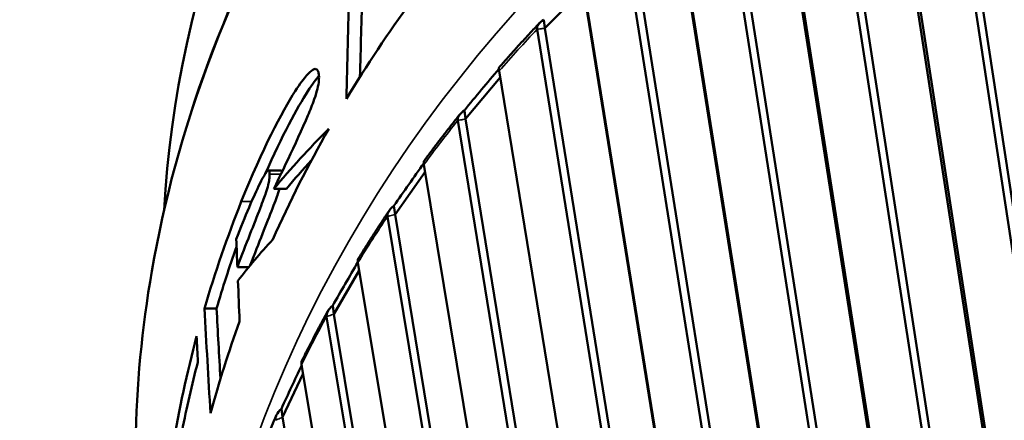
# Model space of a CAD drawing. Header units: millimetres. Extents: x 0 to 6049, y -120 to 1682.
# Tile 523 of 656: x 2049.63 to 2057.9, y 822.51 to 825.88. Entities that reach past the tile are written whole.
import ezdxf

# ---------------------------------------------------------------- set-up
doc = ezdxf.new("R2010")
doc.units = ezdxf.units.MM
doc.header["$LTSCALE"] = 2
doc.layers.add('Sichtbar (ISO)', color=7, linetype='Continuous', lineweight=50)
doc.layers.add('Sichtbar schmal (ISO)', color=7, linetype='Continuous', lineweight=35)

msp = doc.modelspace()

# ---------------------------------------------------------------- linework, layer by layer
at = {"layer": 'Sichtbar (ISO)'}
for p, q in [((2057.2914, 828.3615), (2058.316, 821.625)), ((2057.355, 828.3514), (2058.3859, 821.573)), ((2058.1534, 819.7287), (2056.859, 828.1105)), ((2056.8475, 828.0568), (2058.2709, 818.8402)), ((2056.375, 827.8052), (2057.8243, 818.4208)), ((2056.4397, 827.7996), (2057.8969, 818.3642)), ((2055.9609, 827.4721), (2057.4372, 818.0498)), ((2057.4353, 818.1547), (2055.967, 827.5261)), ((2055.5127, 827.1896), (2056.9811, 817.8183)), ((2055.5782, 827.1886), (2057.0545, 817.7663)), ((2056.6181, 817.5273), (2055.132, 826.8844)), ((2055.1313, 826.8304), (2056.6256, 817.4224)), ((2054.7105, 826.5189), (2056.1968, 817.1619)), ((2054.7763, 826.5225), (2056.2705, 817.1146)), ((2054.0395, 825.8059), (2054.3644, 826.136)), ((2055.8622, 816.848), (2054.3596, 826.1897)), ((2054.3644, 826.136), (2055.8752, 816.7436)), ((2054.0294, 825.8779), (2054.0395, 825.8059)), ((2053.9739, 825.7978), (2055.4766, 816.4562)), ((2054.0395, 825.8059), (2055.5502, 816.4135)), ((2053.3728, 825.0438), (2053.6641, 825.3923)), ((2055.1727, 816.1215), (2053.6552, 825.4468)), ((2053.3628, 825.1157), (2053.3728, 825.0438)), ((2053.3079, 825.0312), (2054.8255, 815.706)), ((2053.3728, 825.0438), (2054.8986, 815.6678)), ((2054.5545, 815.3528), (2053.0236, 824.6607)), ((2051.8231, 824.6113), (2051.718, 824.6111)), ((2052.7809, 824.2412), (2053.0335, 824.6008)), ((2051.764, 824.4568), (2051.8692, 824.457)), ((2052.7709, 824.3132), (2052.7809, 824.2412)), ((2052.7171, 824.2242), (2054.248, 814.9164)), ((2052.7809, 824.2412), (2054.32, 814.8827)), ((2053.9884, 814.6863), (2052.4691, 823.8368)), ((2051.5534, 823.7998), (2051.4569, 823.7997)), ((2052.2677, 823.4037), (2052.4802, 823.7699)), ((2051.1803, 823.4517), (2051.2818, 823.4518)), ((2052.2577, 823.4757), (2052.2677, 823.4037)), ((2052.2677, 823.4037), (2053.7306, 814.593)), ((2052.2054, 823.3824), (2053.6686, 814.5702)), ((2051.8368, 822.5371), (2052.0083, 822.9044)), ((2053.4193, 814.4769), (2051.9955, 822.9808)), ((2051.8268, 822.6091), (2051.8368, 822.5371)), ((2051.8368, 822.5371), (2053.2003, 814.3929))]:
    msp.add_line(p, q, dxfattribs=at)
for centre, major_axis, ratio, start_param, end_param in [((2063.5885, 824.2989), (-12.6773, -1.7679), 0.831833, 5.595547, 6.119226), ((2358.2142, 808.3423), (-305.3571, 25.924), 0.688332, 0.038675, 0.04297), ((2354.5361, 808.394), (-301.579, 25.6028), 0.688332, 0.037865, 0.041328), ((2064.1011, 820.623), (-13.123, -1.83), 0.831833, 5.606233, 5.68944), ((2053.5147, 825.2506), (-0.553, -0.6633), 0.036103, 4.416433, 4.947106), ((2064.1011, 820.623), (-13.123, -1.83), 0.831833, 5.714371, 5.804072), ((2064.4613, 822.1585), (-13.8416, -0.7449), 0.506837, 5.768886, 5.845569), ((2064.4653, 822.1566), (-13.7458, -0.7361), 0.506785, 5.806669, 5.8433), ((2052.9056, 824.4568), (-0.488, -0.6967), 0.03374, 4.423159, 4.943649), ((2064.0023, 821.3322), (-13.123, -1.83), 0.831833, 5.841007, 5.924408), ((2063.8889, 822.1447), (-13.2566, -0.8105), 0.460487, 5.839813, 5.898395), ((2064.0023, 821.3322), (-13.024, -1.8162), 0.831833, 5.874585, 5.922908), ((2052.3744, 823.6269), (-0.4197, -0.7253), 0.030948, 4.432597, 4.940282), ((2565.7568, 813.6441), (-514.1837, 41.5705), 0.670785, 0.091713, 0.094246), ((2561.5716, 813.6424), (-509.8956, 41.2237), 0.670785, 0.09147, 0.093181), ((2064.1011, 820.623), (-13.123, -1.83), 0.831833, 5.868842, 5.940077), ((2064.0023, 821.3322), (-13.123, -1.83), 0.831833, 5.945903, 6.114617), ((2064.0255, 821.1656), (-13.123, -1.83), 0.831833, 5.950498, 6.003264), ((2051.9247, 822.7665), (-0.3487, -0.7492), 0.027709, 4.445125, 4.936976)]:
    msp.add_ellipse(centre, major_axis=major_axis, ratio=ratio, start_param=start_param, end_param=end_param, dxfattribs=at)
for points, knots in [([(2076.8959, 824.7822), (2076.7158, 825.8597), (2076.3427, 826.9062), (2075.2013, 828.9219), (2074.4042, 829.8781), (2072.4787, 831.5191), (2071.3493, 832.2026), (2068.8724, 833.2268), (2067.5246, 833.5665), (2064.7479, 833.8669), (2063.3193, 833.8272), (2060.5264, 833.3721), (2059.1625, 832.9567), (2056.6378, 831.7916), (2055.4774, 831.0422), (2053.4788, 829.2849), (2052.6405, 828.2775), (2051.3731, 826.1078), (2050.943, 824.9462), (2050.572, 822.8032), (2050.5548, 821.8285), (2050.6878, 820.8748)], [3.328194, 3.328194, 3.328194, 3.328194, 3.623512, 3.623512, 3.942128, 3.942128, 4.26207, 4.26207, 4.582886, 4.582886, 4.904052, 4.904052, 5.225292, 5.225292, 5.546423, 5.546423, 5.867132, 5.867132, 6.186857, 6.186857, 6.447225, 6.447225, 6.447225, 6.447225]), ([(2053.9739, 825.7978), (2053.9738, 825.7985), (2053.9737, 825.7991), (2053.9737, 825.7997), (2053.972, 825.8119), (2053.9764, 825.8267), (2053.9941, 825.8522), (2054.0114, 825.8668), (2054.0294, 825.8779)], [-0.00033523, -0.00033523, -0.00033523, -0.00033523, 0, 0, 0, 0.0066416, 0.0066416, 0.0141713, 0.0141713, 0.0141713, 0.0141713]), ([(2053.9942, 825.8502), (2053.9708, 825.8255), (2053.9476, 825.8007), (2053.9013, 825.751), (2053.8783, 825.726), (2053.8325, 825.676), (2053.8097, 825.6509), (2053.7644, 825.6006), (2053.7419, 825.5753), (2053.697, 825.5247), (2053.6747, 825.4993), (2053.6525, 825.4739)], [5.64250573, 5.64250573, 5.64250573, 5.64250573, 5.65073767, 5.65073767, 5.6589696, 5.6589696, 5.66720154, 5.66720154, 5.67543348, 5.67543348, 5.68366542, 5.68366542, 5.68366542, 5.68366542]), ([(2051.49, 824.3493), (2051.6654, 824.79), (2051.8313, 825.1041), (2051.9851, 825.3441), (2052.0158, 825.3835), (2052.056, 825.4295), (2052.0743, 825.4471), (2052.1063, 825.4656), (2052.1155, 825.4647), (2052.1258, 825.4595), (2052.1296, 825.4553), (2052.1363, 825.4419), (2052.1388, 825.4321), (2052.1404, 825.4207)], [-0.05363854, -0.05363854, -0.05363854, -0.05363854, -0.03286773, -0.03286773, -0.0246851, -0.0246851, -0.01783024, -0.01783024, -0.01136734, -0.01136734, -0.00622476, -0.00622476, -0.000001, -0.000001, -0.000001, -0.000001]), ([(2053.6526, 825.4737), (2053.6524, 825.4737), (2053.6524, 825.4733), (2053.6523, 825.4697), (2053.6533, 825.4608), (2053.655, 825.4486), (2053.6551, 825.448), (2053.6551, 825.4474), (2053.6552, 825.4468)], [-0.008431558, -0.008431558, -0.008431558, -0.008431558, -0.006641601, -0.006641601, 0, 0, 0, 0.000335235, 0.000335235, 0.000335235, 0.000335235]), ([(2051.6915, 824.5835), (2051.8309, 824.9027), (2051.9583, 825.1366), (2052.0902, 825.341), (2052.1202, 825.3797), (2052.1419, 825.4049)], [-0.04854716, -0.04854716, -0.04854716, -0.04854716, -0.03222237, -0.03222237, -0.02471806, -0.02471806, -0.02471806, -0.02471806]), ([(2052.1404, 825.4207), (2052.1425, 825.4056), (2052.1431, 825.3878), (2052.1396, 825.3459), (2052.1356, 825.3232), (2052.1242, 825.2764), (2052.116, 825.2477), (2052.0863, 825.163), (2052.0677, 825.1171), (2051.9512, 824.8433), (2051.7973, 824.5289), (2051.764, 824.4568)], [-0.04688227, -0.04688227, -0.04688227, -0.04688227, -0.04179937, -0.04179937, -0.03678953, -0.03678953, -0.03242911, -0.03242911, -0.02732589, -0.02732589, -0.000001, -0.000001, -0.000001, -0.000001]), ([(2053.3246, 825.0815), (2053.3039, 825.0555), (2053.2833, 825.0296), (2053.2422, 824.9775), (2053.2219, 824.9514), (2053.1813, 824.899), (2053.1612, 824.8728), (2053.1212, 824.8201), (2053.1013, 824.7938), (2053.0617, 824.7409), (2053.0421, 824.7144), (2053.0226, 824.6878)], [5.7253766, 5.7253766, 5.7253766, 5.7253766, 5.73352917, 5.73352917, 5.74168174, 5.74168174, 5.74983431, 5.74983431, 5.75798688, 5.75798688, 5.76613946, 5.76613946, 5.76613946, 5.76613946]), ([(2053.3079, 825.0312), (2053.3078, 825.0318), (2053.3077, 825.0324), (2053.3076, 825.033), (2053.3059, 825.0452), (2053.3104, 825.0605), (2053.3279, 825.0874), (2053.345, 825.1033), (2053.3628, 825.1157)], [-0.00033523, -0.00033523, -0.00033523, -0.00033523, 0, 0, 0, 0.0066416, 0.0066416, 0.0141713, 0.0141713, 0.0141713, 0.0141713]), ([(2053.0226, 824.6878), (2053.0224, 824.6875), (2053.0222, 824.6872), (2053.0212, 824.6837), (2053.0217, 824.6747), (2053.0234, 824.6626), (2053.0234, 824.6619), (2053.0235, 824.6613), (2053.0236, 824.6607)], [-0.00772658, -0.00772658, -0.00772658, -0.00772658, -0.006641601, -0.006641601, 0, 0, 0, 0.000335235, 0.000335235, 0.000335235, 0.000335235]), ([(2051.4477, 824.0325), (2051.5211, 824.2265), (2051.5942, 824.3972), (2051.6644, 824.5379), (2051.677, 824.5597), (2051.692, 824.5846), (2051.699, 824.5952), (2051.7091, 824.6067), (2051.7128, 824.6099), (2051.7191, 824.6117), (2051.7215, 824.6107), (2051.7249, 824.6052), (2051.7259, 824.6017), (2051.7275, 824.5921), (2051.7279, 824.5858), (2051.728, 824.5789)], [-0.03761334, -0.03761334, -0.03761334, -0.03761334, -0.02304569, -0.02304569, -0.01725743, -0.01725743, -0.01192571, -0.01192571, -0.00855255, -0.00855255, -0.00546278, -0.00546278, -0.00298781, -0.00298781, -0.000001, -0.000001, -0.000001, -0.000001]), ([(2051.728, 824.5789), (2051.7282, 824.566), (2051.7272, 824.5514), (2051.7227, 824.5207), (2051.7198, 824.5064), (2051.7105, 824.4693), (2051.7035, 824.4465), (2051.6858, 824.3937), (2051.6708, 824.3518), (2051.5999, 824.1668), (2051.5294, 823.9938), (2051.4569, 823.7997)], [-0.1721637, -0.1721637, -0.1721637, -0.1721637, -0.1505464, -0.1505464, -0.1327991, -0.1327991, -0.106488, -0.106488, -0.0720865, -0.0720865, -0.000001, -0.000001, -0.000001, -0.000001]), ([(2051.8311, 824.6006), (2051.8304, 824.6036), (2051.8295, 824.606), (2051.827, 824.6102), (2051.8252, 824.6113), (2051.8231, 824.6113)], [0.003609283, 0.003609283, 0.003609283, 0.003609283, 0.005462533, 0.005462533, 0.007858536, 0.007858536, 0.007858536, 0.007858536]), ([(2051.5655, 823.8146), (2051.6366, 824.003), (2051.7052, 824.1701), (2051.7777, 824.3579), (2051.7925, 824.3999), (2051.8043, 824.4348), (2051.8079, 824.4459), (2051.8113, 824.4569)], [0.0018352, 0.0018352, 0.0018352, 0.0018352, 0.0722214, 0.0722214, 0.1103366, 0.1103366, 0.1282009, 0.1282009, 0.1282009, 0.1282009]), ([(2052.7171, 824.2242), (2052.717, 824.2248), (2052.7169, 824.2254), (2052.7168, 824.2261), (2052.7151, 824.2382), (2052.7194, 824.2539), (2052.7366, 824.2822), (2052.7534, 824.2994), (2052.7709, 824.3132)], [-0.00033523, -0.00033523, -0.00033523, -0.00033523, 0, 0, 0, 0.0066416, 0.0066416, 0.0141713, 0.0141713, 0.0141713, 0.0141713]), ([(2052.7301, 824.2714), (2052.7121, 824.2445), (2052.6942, 824.2175), (2052.6586, 824.1635), (2052.641, 824.1364), (2052.6059, 824.0821), (2052.5885, 824.055), (2052.5539, 824.0005), (2052.5368, 823.9732), (2052.5027, 823.9185), (2052.4858, 823.8911), (2052.4691, 823.8636)], [5.80825225, 5.80825225, 5.80825225, 5.80825225, 5.8163241, 5.8163241, 5.82439595, 5.82439595, 5.8324678, 5.8324678, 5.84053965, 5.84053965, 5.8486115, 5.8486115, 5.8486115, 5.8486115]), ([(2052.4691, 823.8636), (2052.469, 823.8635), (2052.4689, 823.8634), (2052.4672, 823.86), (2052.4672, 823.8509), (2052.4689, 823.8387), (2052.4689, 823.8381), (2052.469, 823.8375), (2052.4691, 823.8368)], [-0.006939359, -0.006939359, -0.006939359, -0.006939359, -0.006641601, -0.006641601, 0, 0, 0, 0.000335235, 0.000335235, 0.000335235, 0.000335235]), ([(2052.2149, 823.4256), (2052.1997, 823.3979), (2052.1845, 823.3701), (2052.1546, 823.3146), (2052.1397, 823.2867), (2052.1102, 823.2309), (2052.0956, 823.203), (2052.0667, 823.1471), (2052.0524, 823.119), (2052.0239, 823.0629), (2052.0099, 823.0348), (2051.9959, 823.0067)], [5.89112686, 5.89112686, 5.89112686, 5.89112686, 5.89911902, 5.89911902, 5.90711118, 5.90711118, 5.91510334, 5.91510334, 5.92309551, 5.92309551, 5.93108767, 5.93108767, 5.93108767, 5.93108767]), ([(2052.2054, 823.3824), (2052.2053, 823.383), (2052.2052, 823.3837), (2052.2051, 823.3843), (2052.2034, 823.3964), (2052.2076, 823.4126), (2052.2243, 823.4423), (2052.2406, 823.4607), (2052.2577, 823.4757)], [-0.00033523, -0.00033523, -0.00033523, -0.00033523, 0, 0, 0, 0.0066416, 0.0066416, 0.0141713, 0.0141713, 0.0141713, 0.0141713]), ([(2051.9959, 823.0066), (2051.994, 823.0026), (2051.9937, 822.9938), (2051.9952, 822.9827), (2051.9953, 822.9821), (2051.9954, 822.9815), (2051.9955, 822.9808)], [-0.006077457, -0.006077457, -0.006077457, -0.006077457, 0, 0, 0, 0.000335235, 0.000335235, 0.000335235, 0.000335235]), ([(2051.7764, 822.5116), (2051.7763, 822.5122), (2051.7762, 822.5128), (2051.7761, 822.5134), (2051.7744, 822.5256), (2051.7784, 822.5422), (2051.7945, 822.5732), (2051.8103, 822.5928), (2051.8268, 822.6091)], [-0.00033523, -0.00033523, -0.00033523, -0.00033523, 0, 0, 0, 0.0066416, 0.0066416, 0.0141713, 0.0141713, 0.0141713, 0.0141713]), ([(2051.7827, 822.5498), (2051.7702, 822.5215), (2051.758, 822.4932), (2051.7337, 822.4365), (2051.7217, 822.4081), (2051.6979, 822.3512), (2051.6861, 822.3227), (2051.6629, 822.2657), (2051.6514, 822.2371), (2051.6287, 822.18), (2051.6175, 822.1513), (2051.6064, 822.1227)], [5.9739938, 5.9739938, 5.9739938, 5.9739938, 5.98190999, 5.98190999, 5.98982618, 5.98982618, 5.99774237, 5.99774237, 6.00565856, 6.00565856, 6.01357475, 6.01357475, 6.01357475, 6.01357475])]:
    msp.add_open_spline(points, degree=3, knots=knots, dxfattribs=at)
for points in [[(2051.4569, 823.7997), (2051.4538, 823.8773), (2051.4508, 823.9549), (2051.4477, 824.0325)], [(2051.4757, 823.3426), (2051.4709, 823.4567), (2051.4662, 823.5708), (2051.4616, 823.6849)], [(2051.1249, 823.001), (2051.1215, 823.0732), (2051.1182, 823.1455), (2051.1149, 823.2177)]]:
    msp.add_open_spline(points, degree=3, dxfattribs=at)
at = {"layer": 'Sichtbar schmal (ISO)'}
for p, q in [((2051.728, 824.5789), (2051.821, 824.5791)), ((2051.5759, 824.3494), (2051.49, 824.3493))]:
    msp.add_line(p, q, dxfattribs=at)
for centre, major_axis, start_param, end_param in [((2063.8108, 822.7048), (13.123, 1.83), 0.022713, 3.141593), ((2064.2401, 819.6264), (-13.123, -1.83), 3.430263, 6.016888), ((2064.3094, 819.1298), (-13.2879, -1.853), 5.479877, 5.518312), ((2064.3094, 819.1298), (-13.2879, -1.853), 5.56255, 5.600986), ((2064.3094, 819.1298), (-13.2879, -1.853), 5.645224, 5.683659), ((2064.3094, 819.1298), (-13.2879, -1.853), 5.727897, 5.766333)]:
    msp.add_ellipse(centre, major_axis=major_axis, ratio=0.831833, start_param=start_param, end_param=end_param, dxfattribs=at)
for points, knots in [([(2028.1207, 800.2961), (2028.1211, 801.1272), (2028.122, 802.9274), (2028.1237, 805.7825), (2028.1258, 808.6877), (2028.1282, 811.3411), (2028.1306, 813.5843), (2028.1332, 815.6217), (2028.136, 817.4492), (2028.1389, 819.0971), (2028.1419, 820.5882), (2028.1451, 821.9438), (2028.1485, 823.1773), (2028.1521, 824.3013), (2028.156, 825.3283), (2028.1599, 826.2673), (2028.164, 827.1326), (2028.1681, 827.9138), (2028.172, 828.6103), (2028.176, 829.2374), (2028.1801, 829.8061), (2028.1845, 830.3251), (2028.1891, 830.7909), (2028.194, 831.2164), (2028.1993, 831.6189), (2028.2051, 832.0087), (2028.2118, 832.3954), (2028.2194, 832.7818), (2028.2281, 833.1694), (2028.2391, 833.5558), (2028.2532, 833.9375), (2028.2719, 834.3208), (2028.2971, 834.7027), (2028.3293, 835.0721), (2028.3669, 835.445), (2028.4115, 835.8168), (2028.4643, 836.1865), (2028.5265, 836.559), (2028.5991, 836.941), (2028.6843, 837.3385), (2028.7833, 837.7561), (2028.8985, 838.2033), (2029.0331, 838.6914), (2029.1892, 839.2271), (2029.3671, 839.8097), (2029.5677, 840.4421), (2029.792, 841.128), (2030.0461, 841.8864), (2030.3394, 842.7432), (2030.6793, 843.7194), (2031.0718, 844.8302), (2031.5218, 846.0887), (2032.0289, 847.4932), (2032.5958, 849.0516), (2033.2542, 850.8504), (2033.9967, 852.8689), (2034.8617, 855.21), (2035.6974, 857.464), (2036.4711, 859.5458), (2037.1617, 861.4004), (2037.777, 863.0506), (2038.3298, 864.5313), (2038.8319, 865.8751), (2039.2873, 867.0931), (2039.7002, 868.1964), (2040.0744, 869.1962), (2040.4139, 870.1026), (2040.7304, 870.9473), (2041.0354, 871.7611), (2041.3432, 872.582), (2041.6726, 873.4604), (2042.0462, 874.4561), (2042.4672, 875.5779), (2042.9304, 876.8117), (2043.439, 878.166), (2044.026, 879.7287), (2044.6221, 881.315), (2045.1391, 882.6908), (2045.5921, 883.8961), (2046.0383, 885.0844), (2046.5193, 886.3676), (2047.0363, 887.7525), (2047.5087, 889.0277), (2047.9196, 890.1491), (2048.2797, 891.147), (2048.597, 892.0439), (2048.8763, 892.8545), (2049.1215, 893.5908), (2049.3374, 894.2659), (2049.5255, 894.8889), (2049.6852, 895.4578), (2049.8181, 895.9724), (2049.9273, 896.445), (2050.0162, 896.8864), (2050.0645, 897.1713), (2050.0858, 897.3115)], [0.2059504, 0.2059504, 0.2059504, 0.2059504, 0.2136752, 0.2222222, 0.2307692, 0.2393162, 0.2478632, 0.2564103, 0.2649573, 0.2735043, 0.2820513, 0.2905983, 0.2991453, 0.3076923, 0.3162393, 0.3247863, 0.3333333, 0.3418803, 0.3504274, 0.3589744, 0.3675214, 0.3760684, 0.3846154, 0.3931624, 0.4017094, 0.4102564, 0.4188034, 0.4273504, 0.4358974, 0.4444444, 0.4529915, 0.4615385, 0.4700855, 0.4786325, 0.4871795, 0.4957265, 0.5042735, 0.5128205, 0.5213675, 0.5299145, 0.5384615, 0.5470085, 0.5555556, 0.5641026, 0.5726496, 0.5811966, 0.5897436, 0.5982906, 0.6068376, 0.6153846, 0.6239316, 0.6324786, 0.6410256, 0.6495726, 0.6581197, 0.6666667, 0.6752137, 0.6837607, 0.6923077, 0.7008547, 0.7094017, 0.7179487, 0.7264957, 0.7350427, 0.7435897, 0.7521368, 0.7606838, 0.7692308, 0.7777778, 0.7863248, 0.7948718, 0.8034188, 0.8119658, 0.8205128, 0.8290598, 0.8376068, 0.8461538, 0.8547009, 0.8632479, 0.8717949, 0.8803419, 0.8888889, 0.8974359, 0.9059829, 0.9145299, 0.9230769, 0.9316239, 0.9401709, 0.9487179, 0.957265, 0.965812, 0.974359, 0.982906, 0.991453, 1, 1, 1, 1]), ([(2028.3696, 800.4398), (2028.3699, 801.0797), (2028.3702, 801.733), (2028.3706, 802.3964), (2028.3706, 802.5221), (2028.3707, 802.6482), (2028.3708, 802.7746), (2028.3713, 803.6153), (2028.3718, 804.4711), (2028.3724, 805.3238), (2028.3724, 805.4484), (2028.3725, 805.5728), (2028.3726, 805.6971), (2028.3732, 806.5521), (2028.3738, 807.4014), (2028.3745, 808.2218), (2028.3746, 808.3377), (2028.3747, 808.453), (2028.3748, 808.5677), (2028.3755, 809.382), (2028.3762, 810.1638), (2028.377, 810.8953), (2028.3771, 810.9961), (2028.3772, 811.0959), (2028.3773, 811.1947), (2028.378, 811.9134), (2028.3787, 812.5791), (2028.3795, 813.215), (2028.3796, 813.3011), (2028.3797, 813.3867), (2028.3798, 813.4718), (2028.3806, 814.1031), (2028.3814, 814.7076), (2028.3822, 815.2847), (2028.3823, 815.3598), (2028.3824, 815.4344), (2028.3825, 815.5085), (2028.3834, 816.0805), (2028.3842, 816.6249), (2028.3851, 817.1453), (2028.3852, 817.2109), (2028.3853, 817.2761), (2028.3854, 817.3409), (2028.3863, 817.8572), (2028.3872, 818.3497), (2028.3881, 818.8211), (2028.3883, 818.8786), (2028.3884, 818.9357), (2028.3885, 818.9925), (2028.3894, 819.4606), (2028.3903, 819.9077), (2028.3913, 820.3365), (2028.3914, 820.3869), (2028.3915, 820.4372), (2028.3916, 820.4871), (2028.3926, 820.9132), (2028.3936, 821.321), (2028.3946, 821.7122), (2028.3947, 821.7566), (2028.3948, 821.8008), (2028.3949, 821.8448), (2028.396, 822.2337), (2028.397, 822.606), (2028.3981, 822.9634), (2028.3982, 823.0025), (2028.3983, 823.0415), (2028.3985, 823.0803), (2028.3996, 823.4357), (2028.4007, 823.7761), (2028.4018, 824.1032), (2028.402, 824.1377), (2028.4021, 824.172), (2028.4022, 824.2062), (2028.4034, 824.5316), (2028.4046, 824.8437), (2028.4058, 825.1436), (2028.4059, 825.174), (2028.4061, 825.2044), (2028.4062, 825.2345), (2028.4074, 825.5331), (2028.4087, 825.8194), (2028.4099, 826.0954), (2028.4101, 826.1223), (2028.4102, 826.1491), (2028.4103, 826.1758), (2028.4116, 826.4508), (2028.4129, 826.7155), (2028.4142, 826.9687), (2028.4143, 826.9923), (2028.4145, 827.0158), (2028.4146, 827.0392), (2028.4159, 827.291), (2028.4172, 827.531), (2028.4185, 827.7592), (2028.4186, 827.7796), (2028.4188, 827.7999), (2028.4189, 827.8202), (2028.4202, 828.0469), (2028.4215, 828.2617), (2028.4228, 828.4666), (2028.4229, 828.4841), (2028.423, 828.5017), (2028.4231, 828.5191), (2028.4244, 828.7229), (2028.4257, 828.9169), (2028.4269, 829.1024), (2028.427, 829.1176), (2028.4272, 829.1327), (2028.4273, 829.1478), (2028.4286, 829.3326), (2028.4299, 829.509), (2028.4312, 829.6782), (2028.4313, 829.6914), (2028.4314, 829.7046), (2028.4316, 829.7177), (2028.4329, 829.8863), (2028.4343, 830.0478), (2028.4357, 830.2017), (2028.4359, 830.2131), (2028.436, 830.2244), (2028.4361, 830.2358), (2028.4375, 830.389), (2028.439, 830.5344), (2028.4405, 830.6739), (2028.4406, 830.6837), (2028.4407, 830.6935), (2028.4408, 830.7033), (2028.4423, 830.8424), (2028.4439, 830.9756), (2028.4455, 831.1053), (2028.4456, 831.114), (2028.4457, 831.1227), (2028.4458, 831.1313), (2028.4474, 831.261), (2028.4491, 831.3873), (2028.4509, 831.5116), (2028.451, 831.5195), (2028.4511, 831.5273), (2028.4512, 831.5351), (2028.453, 831.6596), (2028.4549, 831.7823), (2028.4568, 831.9043), (2028.457, 831.9116), (2028.4571, 831.9188), (2028.4572, 831.926), (2028.4592, 832.0485), (2028.4613, 832.1704), (2028.4636, 832.2923), (2028.4637, 832.2991), (2028.4639, 832.3059), (2028.464, 832.3126), (2028.4663, 832.435), (2028.4688, 832.5573), (2028.4714, 832.6796), (2028.4715, 832.686), (2028.4716, 832.6923), (2028.4718, 832.6987), (2028.4744, 832.8215), (2028.4771, 832.9445), (2028.4801, 833.0672), (2028.4803, 833.0731), (2028.4804, 833.079), (2028.4805, 833.0849), (2028.4836, 833.208), (2028.4868, 833.3308), (2028.4904, 833.4528), (2028.4906, 833.4583), (2028.4908, 833.4637), (2028.4909, 833.4691), (2028.4946, 833.5915), (2028.4987, 833.7131), (2028.5034, 833.8347), (2028.5036, 833.8397), (2028.5038, 833.8447), (2028.504, 833.8497), (2028.5088, 833.9718), (2028.5142, 834.0941), (2028.5205, 834.216), (2028.5208, 834.2205), (2028.521, 834.2251), (2028.5212, 834.2296), (2028.5276, 834.3519), (2028.5349, 834.4738), (2028.5434, 834.5939), (2028.5436, 834.5979), (2028.5439, 834.602), (2028.5442, 834.6061), (2028.5528, 834.7264), (2028.5625, 834.8449), (2028.5732, 834.9639), (2028.5736, 834.9676), (2028.5739, 834.9712), (2028.5742, 834.9748), (2028.5851, 835.0943), (2028.597, 835.2144), (2028.6102, 835.3342), (2028.6105, 835.3374), (2028.6109, 835.3406), (2028.6112, 835.3438), (2028.6245, 835.464), (2028.639, 835.5838), (2028.655, 835.7031), (2028.6554, 835.7059), (2028.6558, 835.7087), (2028.6561, 835.7115), (2028.6726, 835.8337), (2028.6905, 835.9555), (2028.7102, 836.0777), (2028.7299, 836.1999), (2028.7513, 836.3225), (2028.7745, 836.4467), (2028.7977, 836.5709), (2028.8227, 836.6967), (2028.8498, 836.8251), (2028.8768, 836.9535), (2028.906, 837.0845), (2028.9375, 837.2188), (2028.9689, 837.3531), (2029.0027, 837.4908), (2029.0393, 837.6335), (2029.0758, 837.7763), (2029.1151, 837.924), (2029.1577, 838.0786), (2029.2002, 838.2332), (2029.246, 838.3946), (2029.2954, 838.5641), (2029.3449, 838.7335), (2029.3979, 838.9109), (2029.4545, 839.0962), (2029.5112, 839.2815), (2029.5715, 839.4747), (2029.6355, 839.6762), (2029.6996, 839.8777), (2029.7675, 840.0876), (2029.8393, 840.3064), (2029.9111, 840.5253), (2029.987, 840.7531), (2030.0678, 840.993), (2030.0688, 840.9962), (2030.0699, 840.9994), (2030.071, 841.0026), (2030.1509, 841.2396), (2030.2356, 841.4885), (2030.3267, 841.7534), (2030.3283, 841.7578), (2030.3298, 841.7623), (2030.3313, 841.7668), (2030.4224, 842.0313), (2030.5197, 842.3118), (2030.6247, 842.6115), (2030.6268, 842.6175), (2030.629, 842.6236), (2030.6311, 842.6297), (2030.736, 842.9292), (2030.8485, 843.2479), (2030.9694, 843.5881), (2030.9723, 843.5961), (2030.9751, 843.6042), (2030.978, 843.6122), (2031.0989, 843.9524), (2031.2283, 844.3139), (2031.3668, 844.699), (2031.3706, 844.7094), (2031.3743, 844.7198), (2031.3781, 844.7303), (2031.5167, 845.1154), (2031.6644, 845.5238), (2031.8212, 845.9553), (2031.826, 845.9684), (2031.8308, 845.9816), (2031.8356, 845.9948), (2031.9924, 846.4263), (2032.1582, 846.8806), (2032.3335, 847.3592), (2032.3395, 847.3755), (2032.3455, 847.3919), (2032.3515, 847.4083), (2032.5268, 847.8868), (2032.7116, 848.3898), (2032.9107, 848.9301), (2032.9182, 848.9504), (2032.9257, 848.9708), (2032.9332, 848.9912), (2033.1328, 849.5326), (2033.3465, 850.1111), (2033.5733, 850.7236), (2033.5827, 850.7489), (2033.592, 850.7741), (2033.6014, 850.7995), (2033.8285, 851.4127), (2034.0688, 852.0603), (2034.328, 852.7574), (2034.3394, 852.7881), (2034.3509, 852.8189), (2034.3624, 852.8497), (2034.6225, 853.5493), (2034.9005, 854.2955), (2035.1739, 855.0284), (2035.1869, 855.0632), (2035.1999, 855.098), (2035.2128, 855.1327), (2035.4849, 855.8618), (2035.7522, 856.5772), (2036.01, 857.2664), (2036.0233, 857.302), (2036.0365, 857.3374), (2036.0498, 857.3729), (2036.3056, 858.0566), (2036.5518, 858.7141), (2036.7853, 859.3374), (2036.7983, 859.3719), (2036.8112, 859.4064), (2036.824, 859.4407), (2037.0554, 860.058), (2037.2742, 860.6415), (2037.4818, 861.1945), (2037.4941, 861.2272), (2037.5063, 861.2599), (2037.5185, 861.2925), (2037.724, 861.8398), (2037.9182, 862.3571), (2038.1031, 862.8493), (2038.1148, 862.8803), (2038.1264, 862.9112), (2038.138, 862.942), (2038.3211, 863.4293), (2038.4949, 863.892), (2038.6613, 864.3344), (2038.6724, 864.3639), (2038.6835, 864.3933), (2038.6945, 864.4226), (2038.8593, 864.8609), (2039.0167, 865.2793), (2039.1672, 865.6792), (2039.1777, 865.7073), (2039.1883, 865.7354), (2039.1988, 865.7633), (2039.3478, 866.1593), (2039.49, 866.5372), (2039.626, 866.8983), (2039.6361, 866.9251), (2039.6461, 866.9518), (2039.6561, 866.9784), (2039.7907, 867.3358), (2039.9192, 867.6768), (2040.042, 868.0029), (2040.0515, 868.0283), (2040.0611, 868.0536), (2040.0706, 868.0788), (2040.1921, 868.4014), (2040.3081, 868.7093), (2040.4191, 869.0038), (2040.4282, 869.0279), (2040.4372, 869.0519), (2040.4462, 869.0759), (2040.556, 869.3671), (2040.6609, 869.6454), (2040.7625, 869.9149), (2040.7712, 869.9381), (2040.7799, 869.9612), (2040.7886, 869.9842), (2040.8893, 870.2513), (2040.9868, 870.51), (2041.0827, 870.7643), (2041.0913, 870.7871), (2041.0999, 870.81), (2041.1085, 870.8328), (2041.2038, 871.0854), (2041.2976, 871.3342), (2041.3918, 871.584), (2041.4007, 871.6074), (2041.4095, 871.6309), (2041.4184, 871.6544), (2041.5123, 871.9035), (2041.6069, 872.1542), (2041.7045, 872.4129), (2041.714, 872.4382), (2041.7236, 872.4637), (2041.7333, 872.4892), (2041.8311, 872.7486), (2041.9322, 873.0166), (2042.0395, 873.3008), (2042.0504, 873.3297), (2042.0613, 873.3587), (2042.0724, 873.3879), (2042.1805, 873.6746), (2042.2948, 873.9774), (2042.4157, 874.2976), (2042.4284, 874.3312), (2042.4411, 874.365), (2042.454, 874.399), (2042.5758, 874.7218), (2042.704, 875.0616), (2042.8381, 875.4166), (2042.8527, 875.4554), (2042.8674, 875.4943), (2042.8822, 875.5335), (2043.017, 875.8905), (2043.1576, 876.2628), (2043.3043, 876.6513), (2043.321, 876.6956), (2043.3378, 876.7401), (2043.3547, 876.7848), (2043.5023, 877.1755), (2043.6564, 877.5836), (2043.8212, 878.0197), (2043.8403, 878.0704), (2043.8596, 878.1214), (2043.879, 878.1728), (2044.0457, 878.6143), (2044.2221, 879.0811), (2044.3996, 879.551), (2044.4208, 879.607), (2044.4419, 879.6631), (2044.4631, 879.7191), (2044.6403, 880.1881), (2044.8174, 880.6568), (2044.9839, 881.0976), (2045.0048, 881.1528), (2045.0255, 881.2076), (2045.046, 881.2619), (2045.209, 881.6933), (2045.3617, 882.0976), (2045.506, 882.4795), (2045.525, 882.5297), (2045.5438, 882.5795), (2045.5625, 882.629), (2045.7039, 883.0032), (2045.8378, 883.3576), (2045.9708, 883.7099), (2045.9889, 883.7577), (2046.0069, 883.8054), (2046.025, 883.8531), (2046.1574, 884.2038), (2046.2896, 884.554), (2046.4264, 884.9164), (2046.4453, 884.9666), (2046.4643, 885.017), (2046.4834, 885.0677), (2046.6212, 885.4327), (2046.7634, 885.8101), (2046.9103, 886.2005), (2046.9309, 886.2553), (2046.9516, 886.3103), (2046.9724, 886.3655), (2047.1203, 886.7586), (2047.2715, 887.1614), (2047.4171, 887.5501), (2047.4383, 887.6067), (2047.4593, 887.663), (2047.4803, 887.7189), (2047.6234, 888.1016), (2047.7607, 888.4696), (2047.8901, 888.8182), (2047.9097, 888.8709), (2047.9292, 888.9232), (2047.9484, 888.9751), (2048.0749, 889.3161), (2048.1938, 889.6383), (2048.3065, 889.9451), (2048.3241, 889.9929), (2048.3415, 890.0404), (2048.3587, 890.0874), (2048.469, 890.3884), (2048.5732, 890.6743), (2048.6721, 890.9477), (2048.6879, 890.9915), (2048.7036, 891.035), (2048.7192, 891.0781), (2048.816, 891.3466), (2048.9077, 891.6028), (2048.9948, 891.8485), (2049.0091, 891.889), (2049.0233, 891.9291), (2049.0374, 891.9689), (2049.1227, 892.2103), (2049.2035, 892.4413), (2049.2801, 892.6633), (2049.2931, 892.7008), (2049.3059, 892.738), (2049.3187, 892.775), (2049.3937, 892.9931), (2049.4646, 893.2025), (2049.5322, 893.4045), (2049.5439, 893.4395), (2049.5555, 893.4744), (2049.567, 893.509), (2049.6332, 893.7077), (2049.6959, 893.8994), (2049.7556, 894.0849), (2049.7662, 894.1179), (2049.7767, 894.1507), (2049.7871, 894.1833), (2049.8454, 894.366), (2049.9006, 894.5426), (2049.9525, 894.7128), (2049.962, 894.7438), (2049.9713, 894.7746), (2049.9806, 894.8052), (2050.0311, 894.9725), (2050.0783, 895.1333), (2050.1226, 895.288), (2050.1309, 895.3169), (2050.1391, 895.3457), (2050.1471, 895.3742), (2050.1901, 895.5259), (2050.2302, 895.6716), (2050.2679, 895.8126), (2050.2751, 895.8397), (2050.2822, 895.8666), (2050.2893, 895.8933), (2050.3259, 896.032), (2050.3601, 896.1662), (2050.3922, 896.297), (2050.3985, 896.3227), (2050.4048, 896.3483), (2050.4109, 896.3739), (2050.442, 896.5028), (2050.4712, 896.6286), (2050.499, 896.7534), (2050.5046, 896.7784), (2050.5101, 896.8034), (2050.5156, 896.8284), (2050.5427, 896.9523), (2050.5684, 897.075), (2050.5921, 897.1959)], [0.2066352, 0.2066352, 0.2066352, 0.2066352, 0.2125537, 0.2125537, 0.2125537, 0.2136752, 0.2136752, 0.2136752, 0.2211333, 0.2211333, 0.2211333, 0.2222222, 0.2222222, 0.2222222, 0.2297111, 0.2297111, 0.2297111, 0.2307692, 0.2307692, 0.2307692, 0.2382816, 0.2382816, 0.2382816, 0.2393162, 0.2393162, 0.2393162, 0.2468437, 0.2468437, 0.2468437, 0.2478632, 0.2478632, 0.2478632, 0.2554266, 0.2554266, 0.2554266, 0.2564103, 0.2564103, 0.2564103, 0.2640005, 0.2640005, 0.2640005, 0.2649573, 0.2649573, 0.2649573, 0.2725758, 0.2725758, 0.2725758, 0.2735043, 0.2735043, 0.2735043, 0.281151, 0.281151, 0.281151, 0.2820513, 0.2820513, 0.2820513, 0.2897265, 0.2897265, 0.2897265, 0.2905983, 0.2905983, 0.2905983, 0.2983016, 0.2983016, 0.2983016, 0.2991453, 0.2991453, 0.2991453, 0.3068768, 0.3068768, 0.3068768, 0.3076923, 0.3076923, 0.3076923, 0.3154518, 0.3154518, 0.3154518, 0.3162393, 0.3162393, 0.3162393, 0.3240273, 0.3240273, 0.3240273, 0.3247863, 0.3247863, 0.3247863, 0.3326041, 0.3326041, 0.3326041, 0.3333333, 0.3333333, 0.3333333, 0.3411779, 0.3411779, 0.3411779, 0.3418803, 0.3418803, 0.3418803, 0.3497516, 0.3497516, 0.3497516, 0.3504274, 0.3504274, 0.3504274, 0.358327, 0.358327, 0.358327, 0.3589744, 0.3589744, 0.3589744, 0.366903, 0.366903, 0.366903, 0.3675214, 0.3675214, 0.3675214, 0.3754785, 0.3754785, 0.3754785, 0.3760684, 0.3760684, 0.3760684, 0.3840515, 0.3840515, 0.3840515, 0.3846154, 0.3846154, 0.3846154, 0.3926264, 0.3926264, 0.3926264, 0.3931624, 0.3931624, 0.3931624, 0.4012023, 0.4012023, 0.4012023, 0.4017094, 0.4017094, 0.4017094, 0.409778, 0.409778, 0.409778, 0.4102564, 0.4102564, 0.4102564, 0.418354, 0.418354, 0.418354, 0.4188034, 0.4188034, 0.4188034, 0.4269295, 0.4269295, 0.4269295, 0.4273504, 0.4273504, 0.4273504, 0.435505, 0.435505, 0.435505, 0.4358974, 0.4358974, 0.4358974, 0.4440796, 0.4440796, 0.4440796, 0.4444444, 0.4444444, 0.4444444, 0.4526544, 0.4526544, 0.4526544, 0.4529915, 0.4529915, 0.4529915, 0.4612307, 0.4612307, 0.4612307, 0.4615385, 0.4615385, 0.4615385, 0.469805, 0.469805, 0.469805, 0.4700855, 0.4700855, 0.4700855, 0.4783796, 0.4783796, 0.4783796, 0.4786325, 0.4786325, 0.4786325, 0.4869557, 0.4869557, 0.4869557, 0.4871795, 0.4871795, 0.4871795, 0.4955303, 0.4955303, 0.4955303, 0.4957265, 0.4957265, 0.4957265, 0.5042735, 0.5042735, 0.5042735, 0.5128205, 0.5128205, 0.5128205, 0.5213675, 0.5213675, 0.5213675, 0.5299145, 0.5299145, 0.5299145, 0.5384615, 0.5384615, 0.5384615, 0.5470085, 0.5470085, 0.5470085, 0.5555556, 0.5555556, 0.5555556, 0.5641026, 0.5641026, 0.5641026, 0.5726496, 0.5726496, 0.5726496, 0.5811966, 0.5811966, 0.5811966, 0.5897436, 0.5897436, 0.5897436, 0.5898573, 0.5898573, 0.5898573, 0.5982906, 0.5982906, 0.5982906, 0.5984325, 0.5984325, 0.5984325, 0.6068376, 0.6068376, 0.6068376, 0.6070075, 0.6070075, 0.6070075, 0.6153846, 0.6153846, 0.6153846, 0.6155825, 0.6155825, 0.6155825, 0.6239316, 0.6239316, 0.6239316, 0.6241574, 0.6241574, 0.6241574, 0.6324786, 0.6324786, 0.6324786, 0.6327325, 0.6327325, 0.6327325, 0.6410256, 0.6410256, 0.6410256, 0.641309, 0.641309, 0.641309, 0.6495726, 0.6495726, 0.6495726, 0.6498833, 0.6498833, 0.6498833, 0.6581197, 0.6581197, 0.6581197, 0.6584589, 0.6584589, 0.6584589, 0.6666667, 0.6666667, 0.6666667, 0.6670278, 0.6670278, 0.6670278, 0.6752137, 0.6752137, 0.6752137, 0.6756024, 0.6756024, 0.6756024, 0.6837607, 0.6837607, 0.6837607, 0.6841816, 0.6841816, 0.6841816, 0.6923077, 0.6923077, 0.6923077, 0.6927581, 0.6927581, 0.6927581, 0.7008547, 0.7008547, 0.7008547, 0.7013346, 0.7013346, 0.7013346, 0.7094017, 0.7094017, 0.7094017, 0.70991, 0.70991, 0.70991, 0.7179487, 0.7179487, 0.7179487, 0.7184845, 0.7184845, 0.7184845, 0.7264957, 0.7264957, 0.7264957, 0.7270593, 0.7270593, 0.7270593, 0.7350427, 0.7350427, 0.7350427, 0.7356346, 0.7356346, 0.7356346, 0.7435897, 0.7435897, 0.7435897, 0.7442098, 0.7442098, 0.7442098, 0.7521368, 0.7521368, 0.7521368, 0.7527863, 0.7527863, 0.7527863, 0.7606838, 0.7606838, 0.7606838, 0.7613624, 0.7613624, 0.7613624, 0.7692308, 0.7692308, 0.7692308, 0.7699383, 0.7699383, 0.7699383, 0.7777778, 0.7777778, 0.7777778, 0.7785148, 0.7785148, 0.7785148, 0.7863248, 0.7863248, 0.7863248, 0.7870908, 0.7870908, 0.7870908, 0.7948718, 0.7948718, 0.7948718, 0.7956618, 0.7956618, 0.7956618, 0.8034188, 0.8034188, 0.8034188, 0.8042337, 0.8042337, 0.8042337, 0.8119658, 0.8119658, 0.8119658, 0.8128103, 0.8128103, 0.8128103, 0.8205128, 0.8205128, 0.8205128, 0.8213901, 0.8213901, 0.8213901, 0.8290598, 0.8290598, 0.8290598, 0.8299507, 0.8299507, 0.8299507, 0.8376068, 0.8376068, 0.8376068, 0.8385192, 0.8385192, 0.8385192, 0.8461538, 0.8461538, 0.8461538, 0.8471102, 0.8471102, 0.8471102, 0.8547009, 0.8547009, 0.8547009, 0.8556988, 0.8556988, 0.8556988, 0.8632479, 0.8632479, 0.8632479, 0.8642719, 0.8642719, 0.8642719, 0.8717949, 0.8717949, 0.8717949, 0.8728363, 0.8728363, 0.8728363, 0.8803419, 0.8803419, 0.8803419, 0.8813945, 0.8813945, 0.8813945, 0.8888889, 0.8888889, 0.8888889, 0.8899794, 0.8899794, 0.8899794, 0.8974359, 0.8974359, 0.8974359, 0.8985647, 0.8985647, 0.8985647, 0.9059829, 0.9059829, 0.9059829, 0.9071392, 0.9071392, 0.9071392, 0.9145299, 0.9145299, 0.9145299, 0.9157132, 0.9157132, 0.9157132, 0.9230769, 0.9230769, 0.9230769, 0.9242881, 0.9242881, 0.9242881, 0.9316239, 0.9316239, 0.9316239, 0.9328637, 0.9328637, 0.9328637, 0.9401709, 0.9401709, 0.9401709, 0.9414381, 0.9414381, 0.9414381, 0.9487179, 0.9487179, 0.9487179, 0.9500113, 0.9500113, 0.9500113, 0.957265, 0.957265, 0.957265, 0.9585872, 0.9585872, 0.9585872, 0.965812, 0.965812, 0.965812, 0.9671652, 0.9671652, 0.9671652, 0.974359, 0.974359, 0.974359, 0.9757404, 0.9757404, 0.9757404, 0.982906, 0.982906, 0.982906, 0.9843177, 0.9843177, 0.9843177, 0.991453, 0.991453, 0.991453, 0.9928864, 0.9928864, 0.9928864, 1, 1, 1, 1]), ([(2054.0395, 825.8059), (2054.0322, 825.8051), (2054.0249, 825.8042), (2054.0176, 825.8033), (2054.0103, 825.8024), (2054.003, 825.8015), (2053.9958, 825.8006), (2053.9885, 825.7997), (2053.9812, 825.7987), (2053.9739, 825.7978)], [0, 0, 0, 0, 0.3333333, 0.3333333, 0.3333333, 0.6666667, 0.6666667, 0.6666667, 0.9996136, 0.9996136, 0.9996136, 0.9996136]), ([(2053.3728, 825.0438), (2053.3656, 825.0424), (2053.3584, 825.0411), (2053.3512, 825.0397), (2053.344, 825.0383), (2053.3368, 825.0369), (2053.3295, 825.0354), (2053.3223, 825.034), (2053.3151, 825.0326), (2053.3079, 825.0312)], [0, 0, 0, 0, 0.3333333, 0.3333333, 0.3333333, 0.6666667, 0.6666667, 0.6666667, 0.9996136, 0.9996136, 0.9996136, 0.9996136]), ([(2052.7809, 824.2412), (2052.7738, 824.2394), (2052.7667, 824.2375), (2052.7596, 824.2356), (2052.7525, 824.2338), (2052.7454, 824.2319), (2052.7383, 824.2299), (2052.7313, 824.228), (2052.7242, 824.2261), (2052.7171, 824.2242)], [0, 0, 0, 0, 0.3333333, 0.3333333, 0.3333333, 0.6666667, 0.6666667, 0.6666667, 0.9996136, 0.9996136, 0.9996136, 0.9996136]), ([(2052.2677, 823.4037), (2052.2608, 823.4014), (2052.2539, 823.3991), (2052.2469, 823.3967), (2052.24, 823.3944), (2052.2331, 823.392), (2052.2262, 823.3896), (2052.2192, 823.3872), (2052.2123, 823.3848), (2052.2054, 823.3824)], [0, 0, 0, 0, 0.3333333, 0.3333333, 0.3333333, 0.6666667, 0.6666667, 0.6666667, 0.9996136, 0.9996136, 0.9996136, 0.9996136]), ([(2051.8368, 822.5371), (2051.8301, 822.5343), (2051.8234, 822.5315), (2051.8167, 822.5287), (2051.8099, 822.5259), (2051.8032, 822.523), (2051.7965, 822.5202), (2051.7898, 822.5173), (2051.7831, 822.5144), (2051.7764, 822.5116)], [0, 0, 0, 0, 0.3333333, 0.3333333, 0.3333333, 0.6666667, 0.6666667, 0.6666667, 0.9996132, 0.9996132, 0.9996132, 0.9996132])]:
    msp.add_open_spline(points, degree=3, knots=knots, dxfattribs=at)

doc.saveas('drawing.dxf')
